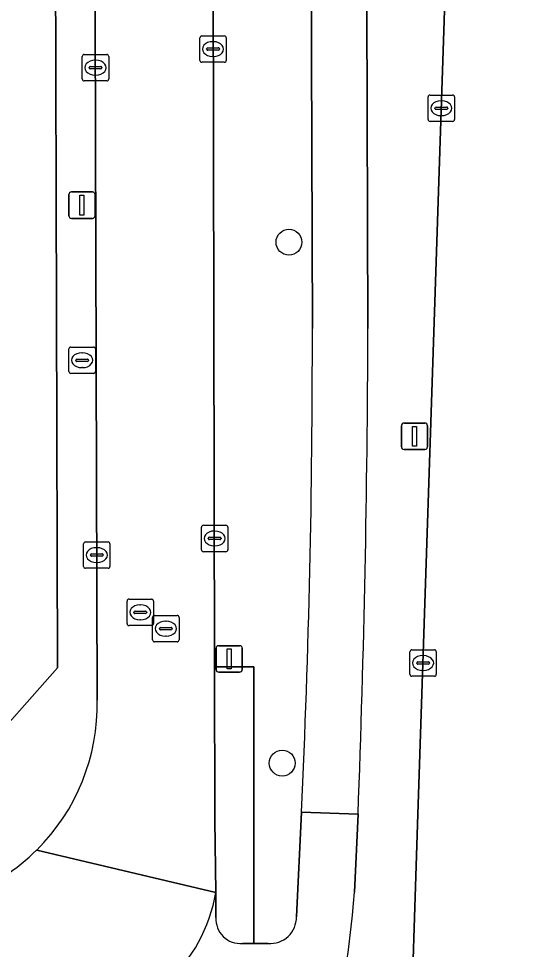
# Model space of a CAD drawing. Extents: x 160455 to 162082, y 388339 to 389736.
# Drawn here: x 161014.09 to 161032.93, y 388385.31 to 388420.52 of the extents above; entities that cross this region are included whole.
import ezdxf

# ---------------------------------------------------------------- set-up
doc = ezdxf.new("R2010")
doc.units = 0
for name, color, linetype in [('IMGEO_Berm_groen', 7, 'Continuous'), ('IMGEO_Boom', 7, 'Continuous'), ('IMGEO_Brandkraan', 7, 'Continuous'), ('IMGEO_Erf', 7, 'Continuous'), ('IMGEO_Fietspad_gesloten', 7, 'Continuous'), ('IMGEO_Fietspad_open', 7, 'Continuous'), ('IMGEO_Groenvoorziening', 7, 'Continuous'), ('IMGEO_Haag', 7, 'Continuous'), ('IMGEO_Kolk', 7, 'Continuous'), ('IMGEO_Lichtmast', 7, 'Continuous'), ('IMGEO_Rijbaan_lokaal_gesloten', 7, 'Continuous'), ('IMGEO_Rijbaan_lokaal_open', 7, 'Continuous'), ('IMGEO_Rioolput', 7, 'Continuous'), ('IMGEO_Voetpad_open', 7, 'Continuous')]:
    doc.layers.add(name, color=color, linetype=linetype)

msp = doc.modelspace()

# ---------------------------------------------------------------- linework, layer by layer
at = {"layer": 'IMGEO_Berm_groen'}
for points in [[(161025.21, 388408.793), (161025.055, 388453.649)], [(161031.295, 388453.541), (161027.174, 388453.634), (161027.312, 388408.799)], [(161028.334, 388363.151), (161028.523, 388369.747), (161028.905, 388381.025), (161029.193, 388390.038), (161031.295, 388453.541)], [(161021.41, 388448.904), (161021.41, 388448.751), (161021.508, 388396.001), (161022.998, 388396.002), (161022.989, 388385.537), (161023.089, 388385.537), (161023.534, 388385.537)], [(161024.608, 388386.539), (161024.798, 388390.498)], [(161026.939, 388390.423), (161026.804, 388387.478)]]:
    msp.add_lwpolyline(points, dxfattribs=at)
for centre, radius, start, end in [((160651.501, 388408.057), 373.709, 357.30697, 0.11289), ((160502.87, 388410.252), 524.444, 357.83311, 359.84121), ((160991.032, 388390.109), 35.868, 344.5652, 355.7934), ((161023.617, 388386.525), 0.991, 265.2115, 0.8158)]:
    msp.add_arc(centre, radius, start, end, dxfattribs=at)
at = {"layer": 'IMGEO_Boom'}
for centre in [(161024.324, 388412.063), (161024.069, 388392.357)]:
    msp.add_circle(centre, 0.489, dxfattribs=at)
at = {"layer": 'IMGEO_Brandkraan'}
for p, q in [((161015.996, 388407.171), (161015.996, 388408.023)), ((161016.071, 388408.097), (161016.923, 388408.097)), ((161016.484, 388407.877), (161016.509, 388407.877)), ((161016.997, 388408.023), (161016.997, 388407.171)), ((161016.255, 388407.591), (161016.255, 388407.603)), ((161016.693, 388407.554), (161016.295, 388407.554)), ((161016.298, 388407.64), (161016.696, 388407.64)), ((161016.739, 388407.603), (161016.739, 388407.591)), ((161016.923, 388407.097), (161016.071, 388407.097)), ((161016.507, 388407.317), (161016.482, 388407.317))]:
    msp.add_line(p, q, dxfattribs=at)
for points in [[(161015.996, 388407.171), (161015.996, 388408.023)], [(161016.071, 388408.097), (161016.923, 388408.097)], [(161016.997, 388408.023), (161016.997, 388407.171)], [(161016.923, 388407.097), (161016.071, 388407.097)]]:
    msp.add_lwpolyline(points, dxfattribs=at)
for centre, radius, start, end in [((161016.073, 388408.021), 0.0765, 91.552, 178.448), ((161016.073, 388408.021), 0.0765, 91.552, 178.448), ((161016.921, 388408.021), 0.0765, 1.552, 88.448), ((161016.921, 388408.021), 0.0765, 1.552, 88.448), ((161016.295, 388407.6), 0.0403, 85.8775, 175.7526), ((161016.292, 388407.59), 0.0366, 178.938, 274.7102), ((161016.696, 388407.597), 0.043, 264.8664, 352.4533), ((161016.7, 388407.602), 0.0386, 1.7309, 96.639), ((161016.073, 388407.173), 0.0765, 181.552, 268.448), ((161016.073, 388407.173), 0.0765, 181.552, 268.448), ((161016.921, 388407.173), 0.0765, 271.552, 358.448), ((161016.921, 388407.173), 0.0765, 271.552, 358.448)]:
    msp.add_arc(centre, radius, start, end, dxfattribs=at)
for centre, major_axis, ratio, start_param, end_param in [((161016.483, 388407.597), (-0.387, 0.002), 0.722429, 4.712389, 7.853982), ((161016.508, 388407.597), (-0.39, 0.002), 0.717154, 1.570796, 4.712389)]:
    msp.add_ellipse(centre, major_axis=major_axis, ratio=ratio, start_param=start_param, end_param=end_param, dxfattribs=at)
at = {"layer": 'IMGEO_Erf'}
msp.add_lwpolyline([(160892.553, 388390.467), (160985.556, 388390.695), (161000.936, 388390.733), (161010.95, 388390.757), (161015.566, 388395.957), (161015.408, 388449.738)], dxfattribs=at)
at = {"layer": 'IMGEO_Fietspad_gesloten'}
for points in [[(161024.585, 388652.068), (161024.689, 388629.73), (161024.704, 388621.181), (161024.714, 388616.416), (161024.95, 388506.373), (161024.943, 388504.232), (161024.953, 388500), (161025.043, 388462.172), (161025.055, 388453.649), (161025.21, 388408.793)], [(161027.312, 388408.799), (161027.174, 388453.634)], [(161024.798, 388390.498), (161026.939, 388390.423)]]:
    msp.add_lwpolyline(points, dxfattribs=at)
for centre, radius, start, end in [((160651.501, 388408.057), 373.709, 357.30697, 0.11289), ((160502.87, 388410.252), 524.444, 357.83311, 359.84121)]:
    msp.add_arc(centre, radius, start, end, dxfattribs=at)
at = {"layer": 'IMGEO_Fietspad_open'}
for points in [[(161026.804, 388387.478), (161026.939, 388390.423), (161024.798, 388390.498), (161024.608, 388386.539)], [(161021.563, 388386.518), (161021.561, 388387.46)], [(161023.534, 388385.537), (161023.089, 388385.537), (161022.989, 388385.537), (161022.889, 388385.537), (161022.563, 388385.537)]]:
    msp.add_lwpolyline(points, dxfattribs=at)
for centre, radius, start, end in [((161015.364, 388388.582), 6.298, 277.8894, 349.7423), ((160991.032, 388390.109), 35.868, 344.5652, 355.7934), ((161022.482, 388386.455), 0.921, 176.0615, 275.0375), ((161023.617, 388386.525), 0.991, 265.2115, 0.8158)]:
    msp.add_arc(centre, radius, start, end, dxfattribs=at)
at = {"layer": 'IMGEO_Groenvoorziening'}
for points in [[(161022.998, 388396.002), (161021.508, 388396.001), (161021.519, 388390.2), (161021.561, 388387.46), (161021.563, 388386.518)], [(161022.563, 388385.537), (161022.889, 388385.537), (161022.989, 388385.537), (161022.998, 388396.002)]]:
    msp.add_lwpolyline(points, dxfattribs=at)
msp.add_arc((161022.482, 388386.455), 0.921, 176.0615, 275.0375, dxfattribs=at)
at = {"layer": 'IMGEO_Haag'}
msp.add_lwpolyline([(161022.563, 388385.537), (161022.889, 388385.537), (161022.989, 388385.537), (161022.998, 388396.002), (161021.508, 388396.001), (161021.519, 388390.2), (161021.561, 388387.46), (161021.563, 388386.518)], dxfattribs=at)
msp.add_arc((161022.482, 388386.455), 0.921, 176.0615, 275.0375, dxfattribs=at)
at = {"layer": 'IMGEO_Kolk'}
for p, q in [((161020.951, 388418.943), (161020.951, 388419.795)), ((161021.026, 388419.869), (161021.878, 388419.869)), ((161021.952, 388419.795), (161021.952, 388418.943)), ((161021.253, 388419.412), (161021.651, 388419.412)), ((161021.439, 388419.649), (161021.464, 388419.649)), ((161016.503, 388418.238), (161016.503, 388419.09)), ((161016.578, 388419.164), (161017.43, 388419.164)), ((161017.504, 388419.09), (161017.504, 388418.238)), ((161021.21, 388419.363), (161021.21, 388419.375)), ((161021.648, 388419.326), (161021.25, 388419.326)), ((161021.462, 388419.089), (161021.437, 388419.089)), ((161021.694, 388419.375), (161021.694, 388419.363)), ((161016.805, 388418.707), (161017.203, 388418.707)), ((161016.991, 388418.944), (161017.016, 388418.944)), ((161021.878, 388418.869), (161021.026, 388418.869)), ((161016.762, 388418.658), (161016.762, 388418.67)), ((161017.2, 388418.621), (161016.802, 388418.621)), ((161017.014, 388418.384), (161016.989, 388418.384)), ((161017.246, 388418.67), (161017.246, 388418.658)), ((161017.43, 388418.164), (161016.578, 388418.164)), ((161029.665, 388417.631), (161030.517, 388417.631)), ((161029.59, 388416.705), (161029.59, 388417.557)), ((161030.078, 388417.411), (161030.103, 388417.411)), ((161030.591, 388417.557), (161030.591, 388416.705)), ((161029.849, 388417.125), (161029.849, 388417.137)), ((161030.287, 388417.088), (161029.889, 388417.088)), ((161029.892, 388417.174), (161030.29, 388417.174)), ((161030.333, 388417.137), (161030.333, 388417.125)), ((161030.517, 388416.631), (161029.665, 388416.631)), ((161030.101, 388416.851), (161030.076, 388416.851)), ((161021.011, 388400.429), (161021.011, 388401.281)), ((161021.086, 388401.355), (161021.938, 388401.355)), ((161021.499, 388401.135), (161021.524, 388401.135)), ((161022.012, 388401.281), (161022.012, 388400.429)), ((161016.625, 388400.726), (161017.477, 388400.726)), ((161021.27, 388400.849), (161021.27, 388400.861)), ((161021.708, 388400.812), (161021.31, 388400.812)), ((161021.313, 388400.898), (161021.711, 388400.898)), ((161021.754, 388400.861), (161021.754, 388400.849)), ((161016.55, 388399.8), (161016.55, 388400.652)), ((161017.038, 388400.506), (161017.063, 388400.506)), ((161017.551, 388400.652), (161017.551, 388399.8)), ((161021.522, 388400.575), (161021.497, 388400.575)), ((161016.809, 388400.22), (161016.809, 388400.232)), ((161017.247, 388400.183), (161016.849, 388400.183)), ((161016.852, 388400.269), (161017.25, 388400.269)), ((161017.293, 388400.232), (161017.293, 388400.22)), ((161021.938, 388400.355), (161021.086, 388400.355)), ((161017.477, 388399.726), (161016.625, 388399.726)), ((161017.061, 388399.946), (161017.036, 388399.946)), ((161028.9, 388395.716), (161028.9, 388396.568)), ((161028.975, 388396.642), (161029.827, 388396.642)), ((161029.901, 388396.568), (161029.901, 388395.716)), ((161029.159, 388396.136), (161029.159, 388396.148)), ((161029.202, 388396.185), (161029.6, 388396.185)), ((161029.388, 388396.422), (161029.413, 388396.422)), ((161029.643, 388396.148), (161029.643, 388396.136)), ((161029.597, 388396.099), (161029.199, 388396.099)), ((161029.411, 388395.862), (161029.386, 388395.862)), ((161029.827, 388395.642), (161028.975, 388395.642))]:
    msp.add_line(p, q, dxfattribs=at)
for points in [[(161020.951, 388418.943), (161020.951, 388419.795)], [(161021.026, 388419.869), (161021.878, 388419.869)], [(161021.952, 388419.795), (161021.952, 388418.943)], [(161016.503, 388418.238), (161016.503, 388419.09)], [(161016.578, 388419.164), (161017.43, 388419.164)], [(161017.504, 388419.09), (161017.504, 388418.238)], [(161021.878, 388418.869), (161021.026, 388418.869)], [(161017.43, 388418.164), (161016.578, 388418.164)], [(161029.665, 388417.631), (161030.517, 388417.631)], [(161029.59, 388416.705), (161029.59, 388417.557)], [(161030.591, 388417.557), (161030.591, 388416.705)], [(161030.517, 388416.631), (161029.665, 388416.631)], [(161021.011, 388400.429), (161021.011, 388401.281)], [(161021.086, 388401.355), (161021.938, 388401.355)], [(161022.012, 388401.281), (161022.012, 388400.429)], [(161016.625, 388400.726), (161017.477, 388400.726)], [(161016.55, 388399.8), (161016.55, 388400.652)], [(161017.551, 388400.652), (161017.551, 388399.8)], [(161021.938, 388400.355), (161021.086, 388400.355)], [(161017.477, 388399.726), (161016.625, 388399.726)], [(161028.9, 388395.716), (161028.9, 388396.568)], [(161028.975, 388396.642), (161029.827, 388396.642)], [(161029.901, 388396.568), (161029.901, 388395.716)], [(161029.827, 388395.642), (161028.975, 388395.642)]]:
    msp.add_lwpolyline(points, dxfattribs=at)
for centre, radius, start, end in [((161021.028, 388419.793), 0.0765, 91.552, 178.448), ((161021.028, 388419.793), 0.0765, 91.552, 178.448), ((161021.876, 388419.793), 0.0765, 1.552, 88.448), ((161021.876, 388419.793), 0.0765, 1.552, 88.448), ((161021.25, 388419.372), 0.0403, 85.8775, 175.7526), ((161021.655, 388419.374), 0.0386, 1.7309, 96.639), ((161016.58, 388419.088), 0.0765, 91.552, 178.448), ((161016.58, 388419.088), 0.0765, 91.552, 178.448), ((161017.428, 388419.088), 0.0765, 1.552, 88.448), ((161017.428, 388419.088), 0.0765, 1.552, 88.448), ((161021.247, 388419.362), 0.0366, 178.938, 274.7102), ((161021.651, 388419.369), 0.043, 264.8664, 352.4533), ((161016.802, 388418.667), 0.0403, 85.8775, 175.7526), ((161017.207, 388418.669), 0.0386, 1.7309, 96.639), ((161021.028, 388418.945), 0.0765, 181.552, 268.448), ((161021.028, 388418.945), 0.0765, 181.552, 268.448), ((161021.876, 388418.945), 0.0765, 271.552, 358.448), ((161021.876, 388418.945), 0.0765, 271.552, 358.448), ((161016.799, 388418.657), 0.0366, 178.938, 274.7102), ((161017.203, 388418.664), 0.043, 264.8664, 352.4533), ((161016.58, 388418.24), 0.0765, 181.552, 268.448), ((161016.58, 388418.24), 0.0765, 181.552, 268.448), ((161017.428, 388418.24), 0.0765, 271.552, 358.448), ((161017.428, 388418.24), 0.0765, 271.552, 358.448), ((161029.667, 388417.555), 0.0765, 91.552, 178.448), ((161029.667, 388417.555), 0.0765, 91.552, 178.448), ((161030.515, 388417.555), 0.0765, 1.552, 88.448), ((161030.515, 388417.555), 0.0765, 1.552, 88.448), ((161029.889, 388417.134), 0.0403, 85.8775, 175.7526), ((161029.886, 388417.124), 0.0366, 178.938, 274.7102), ((161030.29, 388417.131), 0.043, 264.8664, 352.4533), ((161030.294, 388417.136), 0.0386, 1.7309, 96.639), ((161029.667, 388416.707), 0.0765, 181.552, 268.448), ((161029.667, 388416.707), 0.0765, 181.552, 268.448), ((161030.515, 388416.707), 0.0765, 271.552, 358.448), ((161030.515, 388416.707), 0.0765, 271.552, 358.448), ((161021.088, 388401.279), 0.0765, 91.552, 178.448), ((161021.088, 388401.279), 0.0765, 91.552, 178.448), ((161021.936, 388401.279), 0.0765, 1.552, 88.448), ((161021.936, 388401.279), 0.0765, 1.552, 88.448), ((161016.627, 388400.65), 0.0765, 91.552, 178.448), ((161016.627, 388400.65), 0.0765, 91.552, 178.448), ((161017.475, 388400.65), 0.0765, 1.552, 88.448), ((161017.475, 388400.65), 0.0765, 1.552, 88.448), ((161021.31, 388400.858), 0.0403, 85.8775, 175.7526), ((161021.307, 388400.848), 0.0366, 178.938, 274.7102), ((161021.711, 388400.855), 0.043, 264.8664, 352.4533), ((161021.715, 388400.86), 0.0386, 1.7309, 96.639), ((161021.088, 388400.431), 0.0765, 181.552, 268.448), ((161021.088, 388400.431), 0.0765, 181.552, 268.448), ((161021.936, 388400.431), 0.0765, 271.552, 358.448), ((161021.936, 388400.431), 0.0765, 271.552, 358.448), ((161016.849, 388400.229), 0.0403, 85.8775, 175.7526), ((161016.846, 388400.219), 0.0366, 178.938, 274.7102), ((161017.25, 388400.226), 0.043, 264.8664, 352.4533), ((161017.254, 388400.231), 0.0386, 1.7309, 96.639), ((161016.627, 388399.802), 0.0765, 181.552, 268.448), ((161016.627, 388399.802), 0.0765, 181.552, 268.448), ((161017.475, 388399.802), 0.0765, 271.552, 358.448), ((161017.475, 388399.802), 0.0765, 271.552, 358.448), ((161028.977, 388396.566), 0.0765, 91.552, 178.448), ((161028.977, 388396.566), 0.0765, 91.552, 178.448), ((161029.825, 388396.566), 0.0765, 1.552, 88.448), ((161029.825, 388396.566), 0.0765, 1.552, 88.448), ((161029.199, 388396.145), 0.0403, 85.8775, 175.7526), ((161029.604, 388396.147), 0.0386, 1.7309, 96.639), ((161029.196, 388396.135), 0.0366, 178.938, 274.7102), ((161029.6, 388396.142), 0.043, 264.8664, 352.4533), ((161028.977, 388395.718), 0.0765, 181.552, 268.448), ((161028.977, 388395.718), 0.0765, 181.552, 268.448), ((161029.825, 388395.718), 0.0765, 271.552, 358.448), ((161029.825, 388395.718), 0.0765, 271.552, 358.448)]:
    msp.add_arc(centre, radius, start, end, dxfattribs=at)
for centre, major_axis, ratio, start_param, end_param in [((161021.438, 388419.369), (-0.387, 0.002), 0.722429, 4.712389, 7.853982), ((161021.463, 388419.369), (-0.39, 0.002), 0.717154, 1.570796, 4.712389), ((161016.99, 388418.664), (-0.387, 0.002), 0.722429, 4.712389, 7.853982), ((161017.015, 388418.664), (-0.39, 0.002), 0.717154, 1.570796, 4.712389), ((161030.077, 388417.131), (-0.387, 0.002), 0.722429, 4.712389, 7.853982), ((161030.102, 388417.131), (-0.39, 0.002), 0.717154, 1.570796, 4.712389), ((161021.498, 388400.855), (-0.387, 0.002), 0.722429, 4.712389, 7.853982), ((161021.523, 388400.855), (-0.39, 0.002), 0.717154, 1.570796, 4.712389), ((161017.037, 388400.226), (-0.387, 0.002), 0.722429, 4.712389, 7.853982), ((161017.062, 388400.226), (-0.39, 0.002), 0.717154, 1.570796, 4.712389), ((161029.387, 388396.142), (-0.387, 0.002), 0.722429, 4.712389, 7.853982), ((161029.412, 388396.142), (-0.39, 0.002), 0.717154, 1.570796, 4.712389)]:
    msp.add_ellipse(centre, major_axis=major_axis, ratio=ratio, start_param=start_param, end_param=end_param, dxfattribs=at)
at = {"layer": 'IMGEO_Lichtmast'}
for p, q in [((161015.995, 388413.065), (161015.995, 388413.865)), ((161015.995, 388413.865), (161015.995, 388413.065)), ((161016.095, 388413.965), (161016.885, 388413.965)), ((161016.885, 388413.965), (161016.095, 388413.965)), ((161016.985, 388413.865), (161016.985, 388413.065)), ((161016.985, 388413.065), (161016.985, 388413.865)), ((161016.885, 388412.965), (161016.095, 388412.965)), ((161016.095, 388412.965), (161016.885, 388412.965)), ((161028.579, 388404.319), (161028.579, 388405.119)), ((161028.579, 388405.119), (161028.579, 388404.319)), ((161028.679, 388405.219), (161029.469, 388405.219)), ((161029.469, 388405.219), (161028.679, 388405.219)), ((161029.569, 388405.119), (161029.569, 388404.319)), ((161029.569, 388404.319), (161029.569, 388405.119)), ((161029.469, 388404.219), (161028.679, 388404.219)), ((161028.679, 388404.219), (161029.469, 388404.219)), ((161021.567, 388395.899), (161021.567, 388396.699)), ((161021.567, 388396.699), (161021.567, 388395.899)), ((161021.667, 388396.799), (161022.457, 388396.799)), ((161022.457, 388396.799), (161021.667, 388396.799)), ((161022.557, 388396.699), (161022.557, 388395.899)), ((161022.557, 388395.899), (161022.557, 388396.699)), ((161022.457, 388395.799), (161021.667, 388395.799)), ((161021.667, 388395.799), (161022.457, 388395.799))]:
    msp.add_line(p, q, dxfattribs=at)
for points in [[(161016.415, 388413.84), (161016.565, 388413.84), (161016.565, 388413.09), (161016.415, 388413.09), (161016.415, 388413.84)], [(161028.999, 388405.094), (161029.149, 388405.094), (161029.149, 388404.344), (161028.999, 388404.344), (161028.999, 388405.094)], [(161021.987, 388396.674), (161022.137, 388396.674), (161022.137, 388395.924), (161021.987, 388395.924), (161021.987, 388396.674)]]:
    msp.add_lwpolyline(points, dxfattribs=at)
for centre, start, end in [((161016.095, 388413.865), 90, 180), ((161016.095, 388413.865), 90, 180), ((161016.885, 388413.865), 0, 90), ((161016.885, 388413.865), 360, 90), ((161016.095, 388413.065), 180, 270), ((161016.095, 388413.065), 180, 270), ((161016.885, 388413.065), 270, 0), ((161016.885, 388413.065), 270, 0), ((161028.679, 388405.119), 90, 180), ((161028.679, 388405.119), 90, 180), ((161029.469, 388405.119), 0, 90), ((161029.469, 388405.119), 360, 90), ((161028.679, 388404.319), 180, 270), ((161028.679, 388404.319), 180, 270), ((161029.469, 388404.319), 270, 0), ((161029.469, 388404.319), 270, 0), ((161021.667, 388396.699), 90, 180), ((161021.667, 388396.699), 90, 180), ((161022.457, 388396.699), 0, 90), ((161022.457, 388396.699), 360, 90), ((161021.667, 388395.899), 180, 270), ((161021.667, 388395.899), 180, 270), ((161022.457, 388395.899), 270, 0), ((161022.457, 388395.899), 270, 0)]:
    msp.add_arc(centre, 0.1, start, end, dxfattribs=at)
at = {"layer": 'IMGEO_Rijbaan_lokaal_gesloten'}
msp.add_lwpolyline([(161038.999, 388418.131), (161038.979, 388425.411), (161038.943, 388438.42), (161038.924, 388445.319), (161038.89, 388457.855), (161038.869, 388465.587), (161038.863, 388467.758), (161031.753, 388467.74), (161031.576, 388462.237), (161031.295, 388453.541), (161029.193, 388390.038), (161028.905, 388381.025), (161028.523, 388369.747), (161028.334, 388363.151), (161028.158, 388359.809), (161028.136, 388359.622), (161028.131, 388359.582)], dxfattribs=at)
at = {"layer": 'IMGEO_Rijbaan_lokaal_open'}
for points in [[(161014.778, 388389.069), (161021.561, 388387.46), (161021.519, 388390.2), (161021.508, 388396.001), (161021.41, 388448.751)], [(161021.41, 388448.751), (161016.901, 388448.751), (161016.957, 388435.46), (161016.972, 388428.217), (161016.996, 388420.382), (161017.009, 388416.144), (161017.026, 388407.433), (161017.043, 388403.188), (161017.062, 388394.743)], [(161021.561, 388387.46), (161014.778, 388389.069)]]:
    msp.add_lwpolyline(points, dxfattribs=at)
for centre, radius, start, end in [((161009.346, 388394.552), 7.718, 314.7305, 1.4162), ((161009.34, 388394.565), 7.731, 291.3911, 314.6966), ((161015.364, 388388.582), 6.298, 277.8894, 349.7423)]:
    msp.add_arc(centre, radius, start, end, dxfattribs=at)
at = {"layer": 'IMGEO_Rioolput'}
for p, q in [((161018.197, 388397.634), (161018.197, 388398.486)), ((161018.272, 388398.56), (161019.124, 388398.56)), ((161018.685, 388398.34), (161018.71, 388398.34)), ((161019.198, 388398.486), (161019.198, 388397.634)), ((161018.456, 388398.054), (161018.456, 388398.066)), ((161018.894, 388398.017), (161018.496, 388398.017)), ((161018.499, 388398.103), (161018.897, 388398.103)), ((161018.94, 388398.066), (161018.94, 388398.054)), ((161019.238, 388397.944), (161020.09, 388397.944)), ((161019.124, 388397.56), (161018.272, 388397.56)), ((161018.708, 388397.78), (161018.683, 388397.78)), ((161019.163, 388397.018), (161019.163, 388397.87)), ((161019.651, 388397.724), (161019.676, 388397.724)), ((161020.164, 388397.87), (161020.164, 388397.018)), ((161019.422, 388397.438), (161019.422, 388397.45)), ((161019.86, 388397.401), (161019.462, 388397.401)), ((161019.465, 388397.487), (161019.863, 388397.487)), ((161019.906, 388397.45), (161019.906, 388397.438)), ((161020.09, 388396.944), (161019.238, 388396.944)), ((161019.674, 388397.164), (161019.649, 388397.164))]:
    msp.add_line(p, q, dxfattribs=at)
for points in [[(161018.197, 388397.634), (161018.197, 388398.486)], [(161018.272, 388398.56), (161019.124, 388398.56)], [(161019.198, 388398.486), (161019.198, 388397.634)], [(161019.238, 388397.944), (161020.09, 388397.944)], [(161019.124, 388397.56), (161018.272, 388397.56)], [(161019.163, 388397.018), (161019.163, 388397.87)], [(161020.164, 388397.87), (161020.164, 388397.018)], [(161020.09, 388396.944), (161019.238, 388396.944)]]:
    msp.add_lwpolyline(points, dxfattribs=at)
for centre, radius, start, end in [((161018.274, 388398.484), 0.0765, 91.552, 178.448), ((161018.274, 388398.484), 0.0765, 91.552, 178.448), ((161019.122, 388398.484), 0.0765, 1.552, 88.448), ((161019.122, 388398.484), 0.0765, 1.552, 88.448), ((161018.496, 388398.063), 0.0403, 85.8775, 175.7526), ((161018.493, 388398.053), 0.0366, 178.938, 274.7102), ((161018.897, 388398.06), 0.043, 264.8664, 352.4533), ((161018.901, 388398.065), 0.0386, 1.7309, 96.639), ((161019.24, 388397.868), 0.0765, 91.552, 178.448), ((161019.24, 388397.868), 0.0765, 91.552, 178.448), ((161020.088, 388397.868), 0.0765, 1.552, 88.448), ((161020.088, 388397.868), 0.0765, 1.552, 88.448), ((161018.274, 388397.636), 0.0765, 181.552, 268.448), ((161018.274, 388397.636), 0.0765, 181.552, 268.448), ((161019.122, 388397.636), 0.0765, 271.552, 358.448), ((161019.122, 388397.636), 0.0765, 271.552, 358.448), ((161019.462, 388397.447), 0.0403, 85.8775, 175.7526), ((161019.459, 388397.437), 0.0366, 178.938, 274.7102), ((161019.863, 388397.444), 0.043, 264.8664, 352.4533), ((161019.867, 388397.449), 0.0386, 1.7309, 96.639), ((161019.24, 388397.02), 0.0765, 181.552, 268.448), ((161019.24, 388397.02), 0.0765, 181.552, 268.448), ((161020.088, 388397.02), 0.0765, 271.552, 358.448), ((161020.088, 388397.02), 0.0765, 271.552, 358.448)]:
    msp.add_arc(centre, radius, start, end, dxfattribs=at)
for centre, major_axis, ratio, start_param, end_param in [((161018.684, 388398.06), (-0.387, 0.002), 0.722429, 4.712389, 7.853982), ((161018.709, 388398.06), (-0.39, 0.002), 0.717154, 1.570796, 4.712389), ((161019.65, 388397.444), (-0.387, 0.002), 0.722429, 4.712389, 7.853982), ((161019.675, 388397.444), (-0.39, 0.002), 0.717154, 1.570796, 4.712389)]:
    msp.add_ellipse(centre, major_axis=major_axis, ratio=ratio, start_param=start_param, end_param=end_param, dxfattribs=at)
at = {"layer": 'IMGEO_Voetpad_open'}
for points in [[(161015.408, 388449.738), (161015.566, 388395.957), (161010.95, 388390.757), (161012.16, 388387.366)], [(161017.062, 388394.743), (161017.043, 388403.188), (161017.026, 388407.433), (161017.009, 388416.144), (161016.996, 388420.382), (161016.972, 388428.217)]]:
    msp.add_lwpolyline(points, dxfattribs=at)
for centre, radius, start, end in [((161009.346, 388394.552), 7.718, 314.7305, 1.4162), ((161009.34, 388394.565), 7.731, 291.3911, 314.6966)]:
    msp.add_arc(centre, radius, start, end, dxfattribs=at)

doc.saveas('drawing.dxf')
